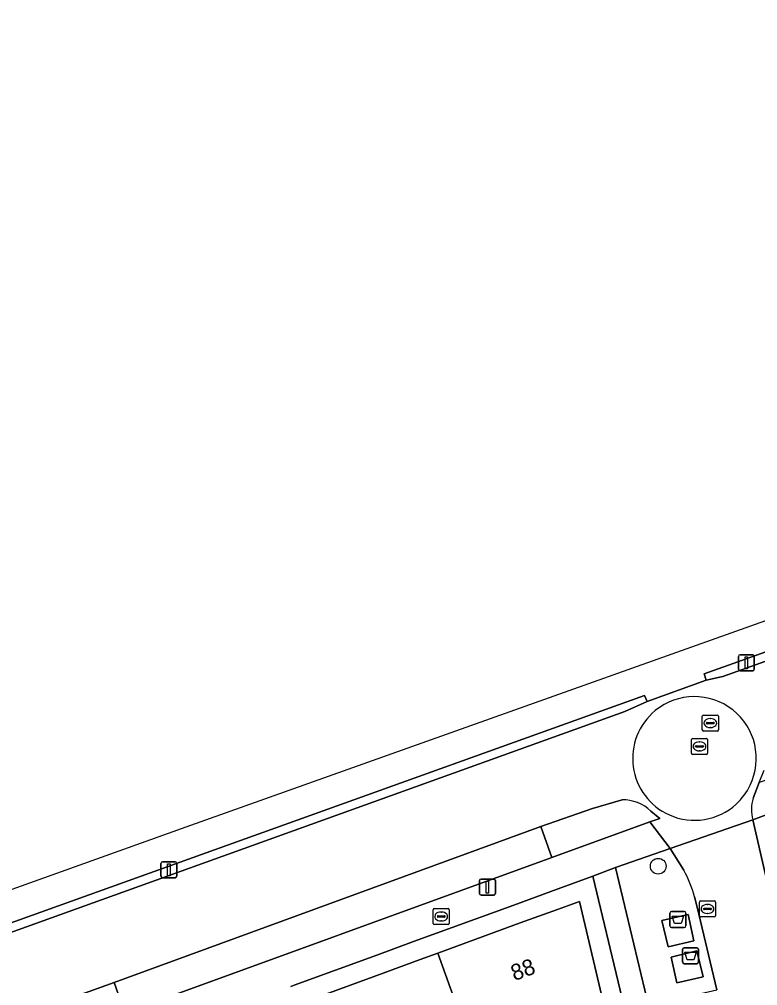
# Model space of a CAD drawing. Extents: x 156412 to 157779, y 382335 to 383768.
# Drawn here: x 156880.1 to 156926.2, y 383647 to 383707.3 of the extents above; entities that cross this region are included whole.
import ezdxf

# ---------------------------------------------------------------- set-up
doc = ezdxf.new("R2010")
doc.units = 0
for name, color, linetype in [('IMGEO_Afval_apart_plaats', 7, 'Continuous'), ('IMGEO_Berm_groen', 7, 'Continuous'), ('IMGEO_Boom', 7, 'Continuous'), ('IMGEO_Brandkraan', 7, 'Continuous'), ('IMGEO_Erf', 7, 'Continuous'), ('IMGEO_Fietspad_gesloten', 7, 'Continuous'), ('IMGEO_Groenvoorziening', 7, 'Continuous'), ('IMGEO_Haag', 7, 'Continuous'), ('IMGEO_Kolk', 7, 'Continuous'), ('IMGEO_Lichtmast', 7, 'Continuous'), ('IMGEO_Pand', 7, 'Continuous'), ('IMGEO_Pand_nummerreeks', 7, 'Continuous'), ('IMGEO_Parkeervlak_open', 7, 'Continuous'), ('IMGEO_Rijbaan_lokaal_gesloten', 7, 'Continuous'), ('IMGEO_Rijbaan_lokaal_open', 7, 'Continuous'), ('IMGEO_Rioolput', 7, 'Continuous'), ('IMGEO_Voetpad_gesloten', 7, 'Continuous'), ('IMGEO_Voetpad_open', 7, 'Continuous')]:
    doc.layers.add(name, color=color, linetype=linetype)

msp = doc.modelspace()

# ---------------------------------------------------------------- linework, layer by layer
at = {"layer": 'IMGEO_Afval_apart_plaats'}
for p, q in [((156920.714, 383650.739), (156920.714, 383651.539)), ((156920.714, 383651.539), (156920.714, 383650.739)), ((156920.814, 383651.639), (156921.604, 383651.639)), ((156921.604, 383651.639), (156920.814, 383651.639)), ((156921.704, 383651.539), (156921.704, 383650.739)), ((156921.704, 383650.739), (156921.704, 383651.539)), ((156921.604, 383650.639), (156920.814, 383650.639)), ((156920.814, 383650.639), (156921.604, 383650.639)), ((156921.599, 383649.382), (156922.389, 383649.382)), ((156922.389, 383649.382), (156921.599, 383649.382)), ((156921.499, 383648.482), (156921.499, 383649.282)), ((156921.499, 383649.282), (156921.499, 383648.482)), ((156922.489, 383649.282), (156922.489, 383648.482)), ((156922.489, 383648.482), (156922.489, 383649.282)), ((156922.389, 383648.382), (156921.599, 383648.382)), ((156921.599, 383648.382), (156922.389, 383648.382))]:
    msp.add_line(p, q, dxfattribs=at)
for points in [[(156920.857, 383651.353), (156921.561, 383651.353), (156921.412, 383650.883), (156921.006, 383650.883), (156920.857, 383651.353)], [(156921.642, 383649.096), (156922.346, 383649.096), (156922.197, 383648.626), (156921.791, 383648.626), (156921.642, 383649.096)]]:
    msp.add_lwpolyline(points, dxfattribs=at)
for centre, start, end in [((156920.814, 383651.539), 90, 180), ((156920.814, 383651.539), 90, 180), ((156921.604, 383651.539), 0, 90), ((156921.604, 383651.539), 360, 90), ((156920.814, 383650.739), 180, 270), ((156920.814, 383650.739), 180, 270), ((156921.604, 383650.739), 270, 0), ((156921.604, 383650.739), 270, 0), ((156921.599, 383649.282), 90, 180), ((156921.599, 383649.282), 90, 180), ((156922.389, 383649.282), 0, 90), ((156922.389, 383649.282), 360, 90), ((156921.599, 383648.482), 180, 270), ((156921.599, 383648.482), 180, 270), ((156922.389, 383648.482), 270, 0), ((156922.389, 383648.482), 270, 0)]:
    msp.add_arc(centre, 0.1, start, end, dxfattribs=at)
at = {"layer": 'IMGEO_Berm_groen'}
for points in [[(156917.722, 383658.604), (156915.873, 383658.067), (156912.647, 383656.943), (156913.34, 383655.002), (156919.466, 383657.231), (156920.072, 383657.442)], [(156920.072, 383657.442), (156919.527, 383657.893)]]:
    msp.add_lwpolyline(points, dxfattribs=at)
msp.add_lwpolyline([(156886.04, 383647.217), (156881.643, 383645.626), (156882.332, 383643.719), (156886.701, 383645.309)], close=True, dxfattribs=at)
msp.add_arc((156917.766, 383656.069), 2.536, 46.01106, 90.9894, dxfattribs=at)
at = {"layer": 'IMGEO_Boom'}
msp.add_circle((156919.98, 383654.465), 0.489, dxfattribs=at)
at = {"layer": 'IMGEO_Brandkraan'}
for p, q in [((156906.015, 383651.827), (156906.867, 383651.827)), ((156905.94, 383650.901), (156905.94, 383651.753)), ((156906.199, 383651.321), (156906.199, 383651.333)), ((156906.637, 383651.284), (156906.239, 383651.284)), ((156906.242, 383651.37), (156906.64, 383651.37)), ((156906.428, 383651.607), (156906.453, 383651.607)), ((156906.683, 383651.333), (156906.683, 383651.321)), ((156906.941, 383651.753), (156906.941, 383650.901)), ((156906.867, 383650.827), (156906.015, 383650.827)), ((156906.451, 383651.047), (156906.426, 383651.047))]:
    msp.add_line(p, q, dxfattribs=at)
for points in [[(156906.015, 383651.827), (156906.867, 383651.827)], [(156905.94, 383650.901), (156905.94, 383651.753)], [(156906.941, 383651.753), (156906.941, 383650.901)], [(156906.867, 383650.827), (156906.015, 383650.827)]]:
    msp.add_lwpolyline(points, dxfattribs=at)
for centre, radius, start, end in [((156906.017, 383651.751), 0.0765, 91.55205, 178.44795), ((156906.017, 383651.751), 0.0765, 91.55205, 178.44795), ((156906.865, 383651.751), 0.0765, 1.55205, 88.44795), ((156906.865, 383651.751), 0.0765, 1.55205, 88.44795), ((156906.239, 383651.33), 0.0403, 85.87752, 175.75265), ((156906.236, 383651.32), 0.0366, 178.93798, 274.71019), ((156906.64, 383651.327), 0.043, 264.86636, 352.45326), ((156906.644, 383651.332), 0.0386, 1.73085, 96.63898), ((156906.017, 383650.903), 0.0765, 181.55205, 268.44795), ((156906.017, 383650.903), 0.0765, 181.55205, 268.44795), ((156906.865, 383650.903), 0.0765, 271.55205, 358.44795), ((156906.865, 383650.903), 0.0765, 271.55205, 358.44795)]:
    msp.add_arc(centre, radius, start, end, dxfattribs=at)
for centre, major_axis, ratio, start_param, end_param in [((156906.427, 383651.327), (-0.387, 0.002), 0.722429, 4.712389, 7.853982), ((156906.452, 383651.327), (-0.39, 0.002), 0.717154, 1.570796, 4.712389)]:
    msp.add_ellipse(centre, major_axis=major_axis, ratio=ratio, start_param=start_param, end_param=end_param, dxfattribs=at)
at = {"layer": 'IMGEO_Erf'}
for points in [[(156918.678, 383642.211), (156915.905, 383653.836), (156913.287, 383652.881), (156910.971, 383652.037), (156904.721, 383649.758), (156902.417, 383648.918), (156897.257, 383647.036), (156897.056, 383646.964)], [(156899.242, 383646.493), (156902.824, 383647.801), (156905.129, 383648.643), (156906.238, 383649.048), (156911.377, 383650.924), (156913.693, 383651.769), (156915.07, 383652.272), (156917.226, 383643.085)]]:
    msp.add_lwpolyline(points, dxfattribs=at)
at = {"layer": 'IMGEO_Fietspad_gesloten'}
for points in [[(157139.792, 383745.031), (157157.541, 383754.472), (157162.513, 383756.953), (157168.79, 383760.128), (157175.567, 383763.219), (157179.908, 383765.044), (157177.981, 383767.557), (157170.721, 383765.006), (157166.756, 383763.196), (157156.178, 383757.794), (157148.477, 383753.681), (157137.245, 383744.942), (157028.164, 383705.879), (156987.614, 383691.452), (156890.51, 383656.905), (156834.283, 383636.784), (156815.837, 383631.883), (156814.146, 383631.2)], [(156846.782, 383639.171), (156919.125, 383665.121), (156919.284, 383664.739), (156922.977, 383666.071), (156922.849, 383666.454), (156984.275, 383688.364), (156984.412, 383688.059), (156989.01, 383689.692), (156988.9, 383689.967), (157000, 383693.942), (157005.899, 383696.055), (157044.929, 383710.102), (157107.827, 383732.7), (157125.478, 383738.953), (157132.602, 383741.556)]]:
    msp.add_lwpolyline(points, dxfattribs=at)
at = {"layer": 'IMGEO_Groenvoorziening'}
msp.add_lwpolyline([(156983.43, 383687.525), (156984.412, 383688.059), (156984.275, 383688.364), (156922.849, 383666.454), (156922.977, 383666.071), (156924.004, 383666.287)], close=True, dxfattribs=at)
for points in [[(156917.889, 383664.11), (156919.284, 383664.739), (156919.125, 383665.121), (156846.782, 383639.171)], [(156824.684, 383631.082), (156824.829, 383630.723), (156853.385, 383640.902), (156917.889, 383664.11)]]:
    msp.add_lwpolyline(points, dxfattribs=at)
at = {"layer": 'IMGEO_Haag'}
msp.add_lwpolyline([(156984.275, 383688.364), (156922.849, 383666.454), (156922.977, 383666.071), (156924.004, 383666.287), (156983.43, 383687.525), (156984.412, 383688.059)], close=True, dxfattribs=at)
msp.add_lwpolyline([(156824.684, 383631.082), (156824.829, 383630.723), (156853.385, 383640.902), (156917.889, 383664.11), (156919.284, 383664.739), (156919.125, 383665.121), (156846.782, 383639.171)], dxfattribs=at)
at = {"layer": 'IMGEO_Kolk'}
for p, q in [((156922.555, 383651.375), (156922.555, 383652.227)), ((156922.63, 383652.301), (156923.482, 383652.301)), ((156922.814, 383651.795), (156922.814, 383651.807)), ((156922.857, 383651.844), (156923.255, 383651.844)), ((156923.043, 383652.081), (156923.068, 383652.081)), ((156923.298, 383651.807), (156923.298, 383651.795)), ((156923.556, 383652.227), (156923.556, 383651.375)), ((156923.482, 383651.301), (156922.63, 383651.301)), ((156923.252, 383651.758), (156922.854, 383651.758)), ((156923.066, 383651.521), (156923.041, 383651.521))]:
    msp.add_line(p, q, dxfattribs=at)
for points in [[(156922.555, 383651.375), (156922.555, 383652.227)], [(156922.63, 383652.301), (156923.482, 383652.301)], [(156923.556, 383652.227), (156923.556, 383651.375)], [(156923.482, 383651.301), (156922.63, 383651.301)]]:
    msp.add_lwpolyline(points, dxfattribs=at)
for centre, radius, start, end in [((156922.632, 383652.225), 0.0765, 91.55205, 178.44795), ((156922.632, 383652.225), 0.0765, 91.55205, 178.44795), ((156922.854, 383651.804), 0.0403, 85.87752, 175.75265), ((156922.851, 383651.794), 0.0366, 178.93798, 274.71019), ((156923.255, 383651.801), 0.043, 264.86636, 352.45326), ((156923.259, 383651.806), 0.0386, 1.73085, 96.63898), ((156923.48, 383652.225), 0.0765, 1.55205, 88.44795), ((156923.48, 383652.225), 0.0765, 1.55205, 88.44795), ((156922.632, 383651.377), 0.0765, 181.55205, 268.44795), ((156922.632, 383651.377), 0.0765, 181.55205, 268.44795), ((156923.48, 383651.377), 0.0765, 271.55205, 358.44795), ((156923.48, 383651.377), 0.0765, 271.55205, 358.44795)]:
    msp.add_arc(centre, radius, start, end, dxfattribs=at)
for centre, major_axis, ratio, start_param, end_param in [((156923.042, 383651.801), (-0.387, 0.002), 0.722429, 4.712389, 7.853982), ((156923.067, 383651.801), (-0.39, 0.002), 0.717154, 1.570796, 4.712389)]:
    msp.add_ellipse(centre, major_axis=major_axis, ratio=ratio, start_param=start_param, end_param=end_param, dxfattribs=at)
at = {"layer": 'IMGEO_Lichtmast'}
for p, q in [((156924.986, 383666.753), (156924.986, 383667.553)), ((156924.986, 383667.553), (156924.986, 383666.753)), ((156925.086, 383667.653), (156925.876, 383667.653)), ((156925.876, 383667.653), (156925.086, 383667.653)), ((156925.976, 383667.553), (156925.976, 383666.753)), ((156925.976, 383666.753), (156925.976, 383667.553)), ((156925.876, 383666.653), (156925.086, 383666.653)), ((156925.086, 383666.653), (156925.876, 383666.653)), ((156888.95, 383653.841), (156888.95, 383654.641)), ((156888.95, 383654.641), (156888.95, 383653.841)), ((156889.05, 383654.741), (156889.84, 383654.741)), ((156889.84, 383654.741), (156889.05, 383654.741)), ((156889.94, 383654.641), (156889.94, 383653.841)), ((156889.94, 383653.841), (156889.94, 383654.641)), ((156889.84, 383653.741), (156889.05, 383653.741)), ((156889.05, 383653.741), (156889.84, 383653.741)), ((156908.929, 383653.666), (156909.719, 383653.666)), ((156909.719, 383653.666), (156908.929, 383653.666)), ((156908.829, 383652.766), (156908.829, 383653.566)), ((156908.829, 383653.566), (156908.829, 383652.766)), ((156909.819, 383653.566), (156909.819, 383652.766)), ((156909.819, 383652.766), (156909.819, 383653.566)), ((156909.719, 383652.666), (156908.929, 383652.666)), ((156908.929, 383652.666), (156909.719, 383652.666))]:
    msp.add_line(p, q, dxfattribs=at)
for points in [[(156925.406, 383667.528), (156925.556, 383667.528), (156925.556, 383666.778), (156925.406, 383666.778), (156925.406, 383667.528)], [(156889.37, 383654.616), (156889.52, 383654.616), (156889.52, 383653.866), (156889.37, 383653.866), (156889.37, 383654.616)], [(156909.249, 383653.541), (156909.399, 383653.541), (156909.399, 383652.791), (156909.249, 383652.791), (156909.249, 383653.541)]]:
    msp.add_lwpolyline(points, dxfattribs=at)
for centre, start, end in [((156925.086, 383667.553), 90, 180), ((156925.086, 383667.553), 90, 180), ((156925.876, 383667.553), 0, 90), ((156925.876, 383667.553), 360, 90), ((156925.086, 383666.753), 180, 270), ((156925.086, 383666.753), 180, 270), ((156925.876, 383666.753), 270, 0), ((156925.876, 383666.753), 270, 0), ((156889.05, 383654.641), 90, 180), ((156889.05, 383654.641), 90, 180), ((156889.84, 383654.641), 0, 90), ((156889.84, 383654.641), 360, 90), ((156889.05, 383653.841), 180, 270), ((156889.05, 383653.841), 180, 270), ((156889.84, 383653.841), 270, 0), ((156889.84, 383653.841), 270, 0), ((156908.929, 383653.566), 90, 180), ((156908.929, 383653.566), 90, 180), ((156909.719, 383653.566), 0, 90), ((156909.719, 383653.566), 360, 90), ((156908.929, 383652.766), 180, 270), ((156908.929, 383652.766), 180, 270), ((156909.719, 383652.766), 270, 0), ((156909.719, 383652.766), 270, 0)]:
    msp.add_arc(centre, 0.1, start, end, dxfattribs=at)
at = {"layer": 'IMGEO_Pand'}
for points in [[(156906.238, 383649.048), (156908.44, 383642.904), (156910.438, 383643.631), (156910.916, 383641.627), (156917.226, 383643.085), (156915.07, 383652.272), (156913.693, 383651.769), (156911.377, 383650.924)], [(156906.238, 383649.048), (156905.129, 383648.643), (156902.824, 383647.801), (156899.242, 383646.493), (156897.666, 383645.918), (156897.458, 383645.842), (156899.656, 383639.708), (156899.862, 383639.783), (156901.351, 383640.325), (156908.44, 383642.904)]]:
    msp.add_lwpolyline(points, close=True, dxfattribs=at)
at = {"layer": 'IMGEO_Parkeervlak_open'}
msp.add_lwpolyline([(156913.34, 383655.002), (156912.647, 383656.943), (156886.04, 383647.217), (156886.701, 383645.309)], close=True, dxfattribs=at)
at = {"layer": 'IMGEO_Rijbaan_lokaal_gesloten'}
for points in [[(156983.43, 383687.525), (156924.004, 383666.287), (156922.977, 383666.071), (156919.284, 383664.739), (156917.889, 383664.11), (156853.385, 383640.902), (156824.829, 383630.723), (156820.946, 383629.339), (156818.322, 383628.403), (156816.072, 383627.95), (156819.268, 383622.557), (156819.457, 383622.651), (156819.394, 383622.769)], [(156925.907, 383658.704), (156926.272, 383659.695), (156926.581, 383660.464)], [(156833.337, 383628.045), (156834.266, 383628.378), (156855.731, 383636.228), (156860.158, 383637.846), (156881.643, 383645.626), (156886.04, 383647.217), (156912.647, 383656.943), (156915.873, 383658.067), (156917.722, 383658.604)], [(156919.527, 383657.893), (156920.072, 383657.442), (156919.466, 383657.231), (156920.718, 383655.561), (156925.894, 383657.35)], [(156925.894, 383657.35), (156920.718, 383655.561), (156921.576, 383654.215)], [(156931.728, 383631.996), (156925.894, 383657.35)], [(156922.242, 383652.557), (156922.414, 383651.91), (156923.639, 383646.75)]]:
    msp.add_lwpolyline(points, dxfattribs=at)
for centre, radius, start, end in [((156922.243, 383661.183), 3.858, 334.31129, 129.31701), ((156922.245, 383661.185), 3.858, 129.35233, 245.99958), ((156922.245, 383661.182), 3.855, 312.55747, 334.31686), ((156917.766, 383656.069), 2.536, 46.01106, 90.9894), ((156928.085, 383658.006), 2.287, 162.23112, 196.6687), ((156922.245, 383661.188), 3.86, 246.01611, 312.50346), ((156915.058, 383650.634), 7.437, 14.98573, 28.78382)]:
    msp.add_arc(centre, radius, start, end, dxfattribs=at)
at = {"layer": 'IMGEO_Rijbaan_lokaal_open'}
for centre, radius, start, end in [((156922.243, 383661.183), 3.858, 334.31129, 129.31701), ((156922.245, 383661.185), 3.858, 129.35233, 245.99958), ((156922.245, 383661.182), 3.855, 312.55747, 334.31686), ((156922.245, 383661.188), 3.86, 246.01611, 312.50346)]:
    msp.add_arc(centre, radius, start, end, dxfattribs=at)
at = {"layer": 'IMGEO_Rioolput'}
for p, q in [((156922.807, 383663.891), (156923.659, 383663.891)), ((156922.732, 383662.965), (156922.732, 383663.817)), ((156922.991, 383663.385), (156922.991, 383663.397)), ((156923.429, 383663.348), (156923.031, 383663.348)), ((156923.034, 383663.434), (156923.432, 383663.434)), ((156923.22, 383663.671), (156923.245, 383663.671)), ((156923.475, 383663.397), (156923.475, 383663.385)), ((156923.733, 383663.817), (156923.733, 383662.965)), ((156923.659, 383662.891), (156922.807, 383662.891)), ((156923.243, 383663.111), (156923.218, 383663.111)), ((156922.057, 383661.509), (156922.057, 383662.361)), ((156922.132, 383662.435), (156922.984, 383662.435)), ((156922.545, 383662.215), (156922.57, 383662.215)), ((156923.058, 383662.361), (156923.058, 383661.509)), ((156922.984, 383661.435), (156922.132, 383661.435)), ((156922.316, 383661.929), (156922.316, 383661.941)), ((156922.754, 383661.892), (156922.356, 383661.892)), ((156922.359, 383661.978), (156922.757, 383661.978)), ((156922.568, 383661.655), (156922.543, 383661.655)), ((156922.8, 383661.941), (156922.8, 383661.929))]:
    msp.add_line(p, q, dxfattribs=at)
for points in [[(156922.807, 383663.891), (156923.659, 383663.891)], [(156922.732, 383662.965), (156922.732, 383663.817)], [(156923.733, 383663.817), (156923.733, 383662.965)], [(156923.659, 383662.891), (156922.807, 383662.891)], [(156922.057, 383661.509), (156922.057, 383662.361)], [(156922.132, 383662.435), (156922.984, 383662.435)], [(156923.058, 383662.361), (156923.058, 383661.509)], [(156922.984, 383661.435), (156922.132, 383661.435)]]:
    msp.add_lwpolyline(points, dxfattribs=at)
for centre, radius, start, end in [((156922.809, 383663.815), 0.0765, 91.55205, 178.44795), ((156922.809, 383663.815), 0.0765, 91.55205, 178.44795), ((156923.657, 383663.815), 0.0765, 1.55205, 88.44795), ((156923.657, 383663.815), 0.0765, 1.55205, 88.44795), ((156923.031, 383663.394), 0.0403, 85.87752, 175.75265), ((156923.028, 383663.384), 0.0366, 178.93798, 274.71019), ((156923.432, 383663.391), 0.043, 264.86636, 352.45326), ((156923.436, 383663.396), 0.0386, 1.73085, 96.63898), ((156922.809, 383662.967), 0.0765, 181.55205, 268.44795), ((156922.809, 383662.967), 0.0765, 181.55205, 268.44795), ((156923.657, 383662.967), 0.0765, 271.55205, 358.44795), ((156923.657, 383662.967), 0.0765, 271.55205, 358.44795), ((156922.134, 383662.359), 0.0765, 91.55205, 178.44795), ((156922.134, 383662.359), 0.0765, 91.55205, 178.44795), ((156922.982, 383662.359), 0.0765, 1.55205, 88.44795), ((156922.982, 383662.359), 0.0765, 1.55205, 88.44795), ((156922.134, 383661.511), 0.0765, 181.55205, 268.44795), ((156922.134, 383661.511), 0.0765, 181.55205, 268.44795), ((156922.356, 383661.938), 0.0403, 85.87752, 175.75265), ((156922.353, 383661.928), 0.0366, 178.93798, 274.71019), ((156922.757, 383661.935), 0.043, 264.86636, 352.45326), ((156922.761, 383661.94), 0.0386, 1.73085, 96.63898), ((156922.982, 383661.511), 0.0765, 271.55205, 358.44795), ((156922.982, 383661.511), 0.0765, 271.55205, 358.44795)]:
    msp.add_arc(centre, radius, start, end, dxfattribs=at)
for centre, major_axis, ratio, start_param, end_param in [((156923.219, 383663.391), (-0.387, 0.002), 0.722429, 4.712389, 7.853982), ((156923.244, 383663.391), (-0.39, 0.002), 0.717154, 1.570796, 4.712389), ((156922.544, 383661.935), (-0.387, 0.002), 0.722429, 4.712389, 7.853982), ((156922.569, 383661.935), (-0.39, 0.002), 0.717154, 1.570796, 4.712389)]:
    msp.add_ellipse(centre, major_axis=major_axis, ratio=ratio, start_param=start_param, end_param=end_param, dxfattribs=at)
at = {"layer": 'IMGEO_Voetpad_gesloten'}
msp.add_lwpolyline([(156921.576, 383654.215), (156920.718, 383655.561), (156917.324, 383654.377), (156919.374, 383645.774), (156923.639, 383646.75), (156922.414, 383651.91), (156922.242, 383652.557)], dxfattribs=at)
for points in [[(156921.85, 383651.461), (156922.212, 383649.805), (156920.607, 383649.438), (156920.212, 383651.076)], [(156921.85, 383651.461), (156920.212, 383651.076), (156920.607, 383649.438), (156922.212, 383649.805)], [(156922.398, 383649.184), (156920.782, 383648.8), (156921.144, 383647.184), (156922.782, 383647.557)], [(156922.398, 383649.184), (156922.782, 383647.557), (156921.144, 383647.184), (156920.782, 383648.8)]]:
    msp.add_lwpolyline(points, close=True, dxfattribs=at)
msp.add_arc((156915.058, 383650.634), 7.437, 14.98573, 28.78382, dxfattribs=at)
at = {"layer": 'IMGEO_Voetpad_open'}
for points in [[(156985.959, 383680.958), (156979.193, 383678.6), (156957.719, 383670.908), (156953.499, 383669.396), (156932.546, 383661.891), (156928.397, 383660.405), (156926.272, 383659.695), (156925.907, 383658.704)], [(156925.894, 383657.35), (156929.111, 383658.567), (156929.133, 383658.573), (156931.092, 383659.259), (156937.388, 383661.526), (156939.711, 383662.362), (156945.518, 383664.453), (156945.713, 383664.523), (156947.461, 383665.157), (156951.084, 383666.431), (156952.836, 383667.061), (156956.454, 383668.345), (156958.181, 383668.965), (156959.636, 383669.487), (156967.82, 383672.424), (156970.126, 383673.252), (156976.037, 383675.374), (156978.679, 383676.322), (156981.366, 383677.286), (156983.241, 383677.97), (156986.964, 383679.294)], [(156929.133, 383658.573), (156929.111, 383658.567), (156925.894, 383657.35), (156931.728, 383631.996), (156954.52, 383533.42), (156961.349, 383504.04), (156963.216, 383504.462), (156962.872, 383505.984), (156956.397, 383533.726), (156956.071, 383535.145), (156934.132, 383630.532), (156933.72, 383632.324), (156933.257, 383634.334), (156932.693, 383636.783), (156932.344, 383638.296), (156931.862, 383640.321), (156930.612, 383645.686), (156930.054, 383648.078), (156928.875, 383653.141)], [(156917.324, 383654.377), (156920.718, 383655.561), (156919.466, 383657.231), (156913.34, 383655.002), (156886.701, 383645.309), (156882.332, 383643.719), (156860.897, 383635.919), (156856.455, 383634.303), (156834.949, 383626.477), (156833.674, 383626.013), (156833.044, 383625.772), (156830.986, 383624.991)], [(156897.056, 383646.964), (156897.257, 383647.036), (156902.417, 383648.918), (156904.721, 383649.758), (156910.971, 383652.037), (156913.287, 383652.881), (156915.905, 383653.836), (156917.324, 383654.377)], [(156919.374, 383645.774), (156917.324, 383654.377), (156915.905, 383653.836), (156918.678, 383642.211)]]:
    msp.add_lwpolyline(points, dxfattribs=at)
msp.add_arc((156928.085, 383658.006), 2.287, 162.23112, 196.6687, dxfattribs=at)

# ---------------------------------------------------------------- texts
at = {"layer": 'IMGEO_Pand_nummerreeks'}
msp.add_text('88', height=1, rotation=20.0566, dxfattribs=at).set_placement((156911.006, 383647.296))

doc.saveas('drawing.dxf')
